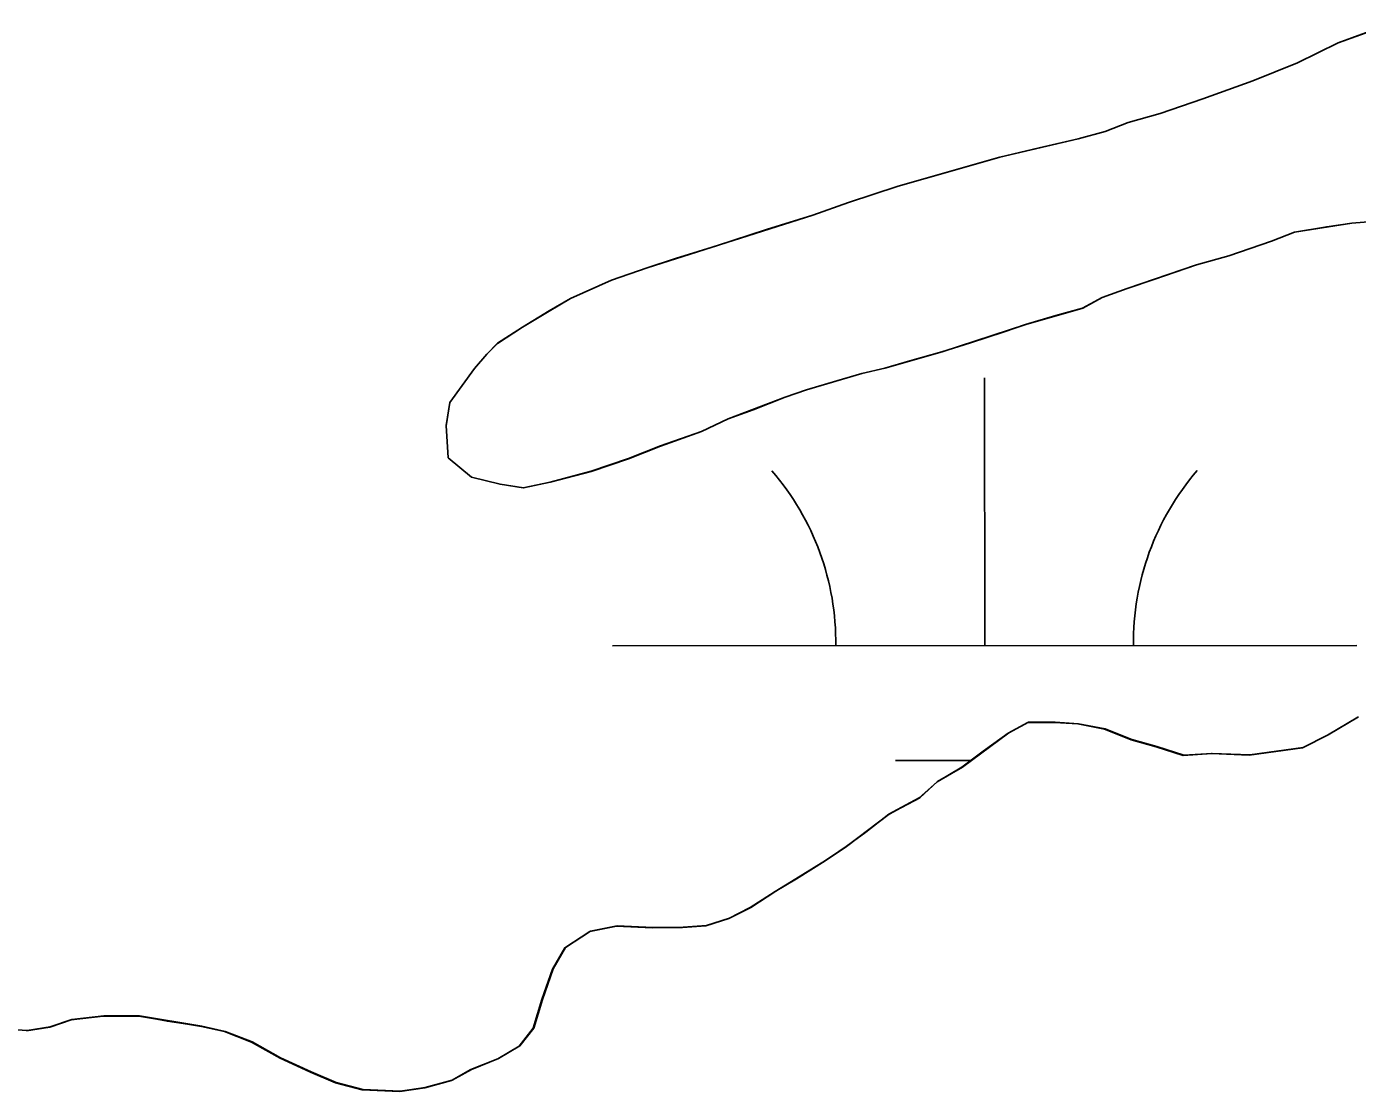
# Model space of a CAD drawing. Extents: x 3279314 to 3317160, y 734079 to 759431.
# Drawn here: x 3295592.9 to 3295771.6, y 743933 to 744076 of the extents above; entities that cross this region are included whole.
import ezdxf

# ---------------------------------------------------------------- set-up
doc = ezdxf.new("R2010")
doc.units = 0
for name, color, linetype in [('V-SITE-VEGE', 7, 'Continuous'), ('V-TOPO-SHOR', 7, 'Continuous'), ('V-WETL-SWMP', 7, 'Continuous')]:
    doc.layers.add(name, color=color, linetype=linetype)

msp = doc.modelspace()

# ---------------------------------------------------------------- linework, layer by layer
at = {"layer": 'V-SITE-VEGE'}
for p, q in [((3295724.76, 743981.14), (3295727.39, 743982.59)), ((3295727.39, 743982.59), (3295730.98, 743982.61)), ((3295730.98, 743982.61), (3295734.1, 743982.39)), ((3295734.1, 743982.39), (3295737.69, 743981.69)), ((3295767.65, 743980.88), (3295771.71, 743983.3)), ((3295718.55, 743976.56), (3295724.76, 743981.14)), ((3295737.69, 743981.69), (3295741.3, 743980.27)), ((3295741.3, 743980.27), (3295744.65, 743979.33)), ((3295764.31, 743979.19), (3295767.65, 743980.88)), ((3295744.65, 743979.33), (3295748.25, 743978.15)), ((3295757.12, 743978.19), (3295764.31, 743979.19)), ((3295748.25, 743978.15), (3295752.09, 743978.4)), ((3295752.09, 743978.4), (3295757.12, 743978.19)), ((3295715.2, 743974.62), (3295718.55, 743976.56)), ((3295712.82, 743972.45), (3295715.2, 743974.62)), ((3295708.76, 743970.27), (3295712.82, 743972.45)), ((3295703.03, 743965.93), (3295708.76, 743970.27)), ((3295700.16, 743964), (3295703.03, 743965.93)), ((3295693.48, 743959.89), (3295700.16, 743964)), ((3295690.13, 743957.72), (3295693.48, 743959.89)), ((3295687.26, 743956.27), (3295690.13, 743957.72)), ((3295668.58, 743954.5), (3295672.17, 743955.23)), ((3295672.17, 743955.23), (3295676.97, 743955.02)), ((3295681.04, 743955.04), (3295684.15, 743955.29)), ((3295684.15, 743955.29), (3295687.26, 743956.27)), ((3295665.24, 743952.32), (3295668.58, 743954.5)), ((3295676.97, 743955.02), (3295681.04, 743955.04)), ((3295663.57, 743949.44), (3295665.24, 743952.32)), ((3295662.16, 743945.35), (3295663.57, 743949.44)), ((3295660.98, 743941.51), (3295662.16, 743945.35)), ((3295598.91, 743942.64), (3295603.22, 743943.14)), ((3295603.22, 743943.14), (3295608.01, 743943.16)), ((3295608.01, 743943.16), (3295616.41, 743941.77)), ((3295589.57, 743941.39), (3295592.93, 743941.17)), ((3295592.93, 743941.17), (3295596.04, 743941.66)), ((3295596.04, 743941.66), (3295598.91, 743942.64)), ((3295616.41, 743941.77), (3295619.53, 743941.06)), ((3295619.53, 743941.06), (3295623.13, 743939.65)), ((3295659.08, 743939.11), (3295660.98, 743941.51)), ((3295623.13, 743939.65), (3295626.97, 743937.51)), ((3295656.21, 743937.41), (3295659.08, 743939.11)), ((3295626.97, 743937.51), (3295631.06, 743935.61)), ((3295652.62, 743935.96), (3295656.21, 743937.41)), ((3295631.06, 743935.61), (3295634.42, 743934.19)), ((3295649.99, 743934.51), (3295652.62, 743935.96)), ((3295634.42, 743934.19), (3295638.02, 743933.25)), ((3295646.4, 743933.53), (3295649.99, 743934.51)), ((3295638.02, 743933.25), (3295643.05, 743933.04)), ((3295643.05, 743933.04), (3295646.4, 743933.53))]:
    msp.add_line(p, q, dxfattribs=at)
at = {"layer": 'V-TOPO-SHOR'}
for points in [[(3295774.16, 744049.9), (3295770.81, 744049.64), (3295767.46, 744049.14), (3295763.15, 744048.4), (3295760.04, 744047.19), (3295754.29, 744045.24), (3295749.99, 744044.02), (3295747.12, 744043.05), (3295744.25, 744042.07), (3295740.66, 744040.86), (3295737.31, 744039.64), (3295734.68, 744038.19), (3295731.09, 744037.21), (3295727.02, 744036), (3295724.16, 744035.02), (3295719.61, 744033.56), (3295715.78, 744032.34), (3295711.48, 744031.12), (3295708.12, 744030.15), (3295705.01, 744029.41), (3295701.66, 744028.44), (3295697.6, 744027.22), (3295694.73, 744026.25), (3295690.42, 744024.55), (3295687.07, 744023.33), (3295683.49, 744021.63), (3295677.99, 744019.69), (3295673.68, 744017.99), (3295668.66, 744016.29), (3295663.15, 744014.82), (3295659.56, 744014.08), (3295656.45, 744014.55), (3295652.61, 744015.49), (3295649.48, 744018.11), (3295649.22, 744022.42), (3295649.68, 744025.54), (3295653.01, 744030.11), (3295654.68, 744032.03), (3295656.11, 744033.48), (3295659.45, 744035.65), (3295663.04, 744037.83), (3295665.9, 744039.52), (3295671.4, 744041.94), (3295676.19, 744043.64), (3295680.01, 744044.86), (3295685.52, 744046.57), (3295692.21, 744048.76), (3295698.44, 744050.71), (3295703.22, 744052.41), (3295709.92, 744054.6), (3295716.86, 744056.55), (3295723.56, 744058.5), (3295728.82, 744059.73), (3295734.09, 744060.95), (3295737.68, 744061.93), (3295740.78, 744063.14), (3295745.09, 744064.36), (3295750.83, 744066.31), (3295757.53, 744068.74), (3295763.51, 744071.17), (3295769, 744073.83), (3295774.98, 744076.02)], [(3295592.84, 743941.14), (3295595.95, 743941.63), (3295598.82, 743942.61), (3295603.14, 743943.11), (3295607.93, 743943.13), (3295611.77, 743942.43), (3295616.32, 743941.74), (3295619.44, 743941.03), (3295623.04, 743939.61), (3295626.89, 743937.48), (3295630.97, 743935.58), (3295634.33, 743934.16), (3295637.93, 743933.22), (3295642.96, 743933.01), (3295646.32, 743933.5), (3295649.91, 743934.48), (3295652.53, 743935.93), (3295656.12, 743937.39), (3295658.99, 743939.08), (3295660.89, 743941.49), (3295662.07, 743945.33), (3295663.49, 743949.41), (3295665.15, 743952.29), (3295668.49, 743954.46), (3295672.09, 743955.2), (3295676.88, 743954.99), (3295680.95, 743955.01), (3295684.07, 743955.26), (3295687.18, 743956.24), (3295690.04, 743957.69), (3295693.39, 743959.86), (3295696.25, 743961.55), (3295700.08, 743963.97), (3295702.94, 743965.9), (3295705.57, 743967.83), (3295708.67, 743970.25), (3295712.73, 743972.42), (3295715.12, 743974.59), (3295718.46, 743976.53), (3295721.33, 743978.7), (3295724.67, 743981.11), (3295727.3, 743982.56), (3295730.89, 743982.58), (3295734.01, 743982.36), (3295737.61, 743981.66), (3295741.21, 743980.24), (3295744.57, 743979.29), (3295748.17, 743978.11), (3295752, 743978.37), (3295757.04, 743978.16), (3295760.63, 743978.66), (3295764.22, 743979.16), (3295767.56, 743980.85), (3295771.62, 743983.27)]]:
    msp.add_lwpolyline(points, dxfattribs=at)
at = {"layer": 'V-WETL-SWMP'}
for p, q in [((3295769.01, 744073.82), (3295774.99, 744076.01)), ((3295769.01, 744073.82), (3295774.99, 744076.01)), ((3295763.51, 744071.16), (3295769.01, 744073.82)), ((3295763.51, 744071.16), (3295769.01, 744073.82)), ((3295757.54, 744068.73), (3295763.51, 744071.16)), ((3295757.54, 744068.73), (3295763.51, 744071.16)), ((3295750.84, 744066.3), (3295757.54, 744068.73)), ((3295750.84, 744066.3), (3295757.54, 744068.73)), ((3295745.1, 744064.36), (3295750.84, 744066.3)), ((3295745.1, 744064.36), (3295750.84, 744066.3)), ((3295740.79, 744063.14), (3295745.1, 744064.36)), ((3295740.79, 744063.14), (3295745.1, 744064.36)), ((3295737.68, 744061.92), (3295740.79, 744063.14)), ((3295737.68, 744061.92), (3295740.79, 744063.14)), ((3295723.56, 744058.5), (3295734.09, 744060.95)), ((3295723.56, 744058.5), (3295734.09, 744060.95)), ((3295734.09, 744060.95), (3295737.68, 744061.92)), ((3295734.09, 744060.95), (3295737.68, 744061.92)), ((3295709.92, 744054.59), (3295723.56, 744058.5)), ((3295709.92, 744054.59), (3295723.56, 744058.5)), ((3295703.22, 744052.4), (3295709.92, 744054.59)), ((3295703.22, 744052.4), (3295709.92, 744054.59)), ((3295698.44, 744050.7), (3295703.22, 744052.4)), ((3295698.44, 744050.7), (3295703.22, 744052.4)), ((3295676.19, 744043.64), (3295698.44, 744050.7)), ((3295676.19, 744043.64), (3295698.44, 744050.7)), ((3295763.15, 744048.39), (3295760.04, 744047.18)), ((3295763.15, 744048.39), (3295760.04, 744047.18)), ((3295770.81, 744049.63), (3295763.15, 744048.39)), ((3295770.81, 744049.63), (3295763.15, 744048.39)), ((3295774.17, 744049.89), (3295770.81, 744049.63)), ((3295774.17, 744049.89), (3295770.81, 744049.63)), ((3295760.04, 744047.18), (3295754.3, 744045.23)), ((3295760.04, 744047.18), (3295754.3, 744045.23)), ((3295754.3, 744045.23), (3295749.99, 744044.01)), ((3295754.3, 744045.23), (3295749.99, 744044.01)), ((3295671.41, 744041.94), (3295676.19, 744043.64)), ((3295671.41, 744041.94), (3295676.19, 744043.64)), ((3295749.99, 744044.01), (3295740.66, 744040.85)), ((3295749.99, 744044.01), (3295740.66, 744040.85)), ((3295665.91, 744039.51), (3295671.41, 744041.94)), ((3295665.91, 744039.51), (3295671.41, 744041.94)), ((3295663.04, 744037.82), (3295665.91, 744039.51)), ((3295663.04, 744037.82), (3295665.91, 744039.51)), ((3295737.32, 744039.64), (3295734.69, 744038.19)), ((3295737.32, 744039.64), (3295734.69, 744038.19)), ((3295740.66, 744040.85), (3295737.32, 744039.64)), ((3295740.66, 744040.85), (3295737.32, 744039.64)), ((3295659.46, 744035.64), (3295663.04, 744037.82)), ((3295659.46, 744035.64), (3295663.04, 744037.82)), ((3295734.69, 744038.19), (3295727.03, 744035.99)), ((3295734.69, 744038.19), (3295727.03, 744035.99)), ((3295656.11, 744033.47), (3295659.46, 744035.64)), ((3295656.11, 744033.47), (3295659.46, 744035.64)), ((3295727.03, 744035.99), (3295715.79, 744032.34)), ((3295727.03, 744035.99), (3295715.79, 744032.34)), ((3295654.68, 744032.02), (3295656.11, 744033.47)), ((3295654.68, 744032.02), (3295656.11, 744033.47)), ((3295715.79, 744032.34), (3295708.13, 744030.14)), ((3295715.79, 744032.34), (3295708.13, 744030.14)), ((3295653.02, 744030.1), (3295654.68, 744032.02)), ((3295653.02, 744030.1), (3295654.68, 744032.02)), ((3295649.69, 744025.53), (3295653.02, 744030.1)), ((3295649.69, 744025.53), (3295653.02, 744030.1)), ((3295705.02, 744029.41), (3295697.6, 744027.21)), ((3295705.02, 744029.41), (3295697.6, 744027.21)), ((3295708.13, 744030.14), (3295705.02, 744029.41)), ((3295708.13, 744030.14), (3295705.02, 744029.41)), ((3295721.52, 743992.86), (3295721.5, 744028.86)), ((3295697.6, 744027.21), (3295694.73, 744026.24)), ((3295697.6, 744027.21), (3295694.73, 744026.24)), ((3295649.22, 744022.41), (3295649.69, 744025.53)), ((3295649.22, 744022.41), (3295649.69, 744025.53)), ((3295694.73, 744026.24), (3295687.08, 744023.32)), ((3295694.73, 744026.24), (3295687.08, 744023.32)), ((3295687.08, 744023.32), (3295683.49, 744021.63)), ((3295687.08, 744023.32), (3295683.49, 744021.63)), ((3295649.48, 744018.1), (3295649.22, 744022.41)), ((3295649.48, 744018.1), (3295649.22, 744022.41)), ((3295683.49, 744021.63), (3295677.99, 744019.68)), ((3295683.49, 744021.63), (3295677.99, 744019.68)), ((3295677.99, 744019.68), (3295673.69, 744017.98)), ((3295677.99, 744019.68), (3295673.69, 744017.98)), ((3295652.61, 744015.48), (3295649.48, 744018.1)), ((3295652.61, 744015.48), (3295649.48, 744018.1)), ((3295673.69, 744017.98), (3295668.66, 744016.28)), ((3295673.69, 744017.98), (3295668.66, 744016.28)), ((3295668.66, 744016.28), (3295663.16, 744014.82)), ((3295668.66, 744016.28), (3295663.16, 744014.82)), ((3295656.45, 744014.54), (3295652.61, 744015.48)), ((3295656.45, 744014.54), (3295652.61, 744015.48)), ((3295659.57, 744014.08), (3295656.45, 744014.54)), ((3295659.57, 744014.08), (3295656.45, 744014.54)), ((3295663.16, 744014.82), (3295659.57, 744014.08)), ((3295663.16, 744014.82), (3295659.57, 744014.08)), ((3295671.52, 743992.84), (3295771.52, 743992.89)), ((3295724.68, 743981.1), (3295727.3, 743982.56)), ((3295724.68, 743981.1), (3295727.3, 743982.56)), ((3295727.3, 743982.56), (3295730.9, 743982.57)), ((3295727.3, 743982.56), (3295730.9, 743982.57)), ((3295730.9, 743982.57), (3295734.01, 743982.35)), ((3295730.9, 743982.57), (3295734.01, 743982.35)), ((3295734.01, 743982.35), (3295737.61, 743981.65)), ((3295734.01, 743982.35), (3295737.61, 743981.65)), ((3295767.57, 743980.84), (3295771.63, 743983.26)), ((3295767.57, 743980.84), (3295771.63, 743983.26)), ((3295718.47, 743976.52), (3295724.68, 743981.1)), ((3295718.47, 743976.52), (3295724.68, 743981.1)), ((3295737.61, 743981.65), (3295741.21, 743980.23)), ((3295737.61, 743981.65), (3295741.21, 743980.23)), ((3295741.21, 743980.23), (3295744.57, 743979.29)), ((3295741.21, 743980.23), (3295744.57, 743979.29)), ((3295764.22, 743979.15), (3295767.57, 743980.84)), ((3295764.22, 743979.15), (3295767.57, 743980.84)), ((3295744.57, 743979.29), (3295748.17, 743978.11)), ((3295744.57, 743979.29), (3295748.17, 743978.11)), ((3295757.04, 743978.15), (3295764.22, 743979.15)), ((3295757.04, 743978.15), (3295764.22, 743979.15)), ((3295709.53, 743977.43), (3295719.7, 743977.43)), ((3295748.17, 743978.11), (3295752.01, 743978.37)), ((3295748.17, 743978.11), (3295752.01, 743978.37)), ((3295752.01, 743978.37), (3295757.04, 743978.15)), ((3295752.01, 743978.37), (3295757.04, 743978.15)), ((3295715.12, 743974.58), (3295718.47, 743976.52)), ((3295715.12, 743974.58), (3295718.47, 743976.52)), ((3295712.74, 743972.42), (3295715.12, 743974.58)), ((3295712.74, 743972.42), (3295715.12, 743974.58)), ((3295708.68, 743970.24), (3295712.74, 743972.42)), ((3295708.68, 743970.24), (3295712.74, 743972.42)), ((3295702.95, 743965.9), (3295708.68, 743970.24)), ((3295702.95, 743965.9), (3295708.68, 743970.24)), ((3295700.08, 743963.96), (3295702.95, 743965.9)), ((3295700.08, 743963.96), (3295702.95, 743965.9)), ((3295693.39, 743959.86), (3295700.08, 743963.96)), ((3295693.39, 743959.86), (3295700.08, 743963.96)), ((3295690.05, 743957.68), (3295693.39, 743959.86)), ((3295690.05, 743957.68), (3295693.39, 743959.86)), ((3295687.18, 743956.23), (3295690.05, 743957.68)), ((3295687.18, 743956.23), (3295690.05, 743957.68)), ((3295668.5, 743954.46), (3295672.09, 743955.19)), ((3295668.5, 743954.46), (3295672.09, 743955.19)), ((3295672.09, 743955.19), (3295676.88, 743954.98)), ((3295672.09, 743955.19), (3295676.88, 743954.98)), ((3295680.96, 743955), (3295684.07, 743955.26)), ((3295680.96, 743955), (3295684.07, 743955.26)), ((3295684.07, 743955.26), (3295687.18, 743956.23)), ((3295684.07, 743955.26), (3295687.18, 743956.23)), ((3295665.16, 743952.28), (3295668.5, 743954.46)), ((3295665.16, 743952.28), (3295668.5, 743954.46)), ((3295676.88, 743954.98), (3295680.96, 743955)), ((3295676.88, 743954.98), (3295680.96, 743955)), ((3295663.49, 743949.4), (3295665.16, 743952.28)), ((3295663.49, 743949.4), (3295665.16, 743952.28)), ((3295662.08, 743945.32), (3295663.49, 743949.4)), ((3295662.08, 743945.32), (3295663.49, 743949.4)), ((3295660.9, 743941.48), (3295662.08, 743945.32)), ((3295660.9, 743941.48), (3295662.08, 743945.32)), ((3295598.83, 743942.6), (3295603.14, 743943.1)), ((3295598.83, 743942.6), (3295603.14, 743943.1)), ((3295603.14, 743943.1), (3295607.93, 743943.12)), ((3295603.14, 743943.1), (3295607.93, 743943.12)), ((3295607.93, 743943.12), (3295616.33, 743941.73)), ((3295607.93, 743943.12), (3295616.33, 743941.73)), ((3295592.85, 743941.13), (3295595.96, 743941.63)), ((3295592.85, 743941.13), (3295595.96, 743941.63)), ((3295595.96, 743941.63), (3295598.83, 743942.6)), ((3295595.96, 743941.63), (3295598.83, 743942.6)), ((3295616.33, 743941.73), (3295619.45, 743941.03)), ((3295616.33, 743941.73), (3295619.45, 743941.03)), ((3295619.45, 743941.03), (3295623.05, 743939.61)), ((3295619.45, 743941.03), (3295623.05, 743939.61)), ((3295658.99, 743939.07), (3295660.9, 743941.48)), ((3295658.99, 743939.07), (3295660.9, 743941.48)), ((3295623.05, 743939.61), (3295626.89, 743937.47)), ((3295623.05, 743939.61), (3295626.89, 743937.47)), ((3295626.89, 743937.47), (3295630.98, 743935.57)), ((3295626.89, 743937.47), (3295630.98, 743935.57)), ((3295652.54, 743935.92), (3295656.13, 743937.38)), ((3295652.54, 743935.92), (3295656.13, 743937.38)), ((3295656.13, 743937.38), (3295658.99, 743939.07)), ((3295656.13, 743937.38), (3295658.99, 743939.07)), ((3295630.98, 743935.57), (3295634.34, 743934.15)), ((3295630.98, 743935.57), (3295634.34, 743934.15)), ((3295649.91, 743934.47), (3295652.54, 743935.92)), ((3295649.91, 743934.47), (3295652.54, 743935.92)), ((3295634.34, 743934.15), (3295637.94, 743933.21)), ((3295634.34, 743934.15), (3295637.94, 743933.21)), ((3295646.32, 743933.5), (3295649.91, 743934.47)), ((3295646.32, 743933.5), (3295649.91, 743934.47)), ((3295637.94, 743933.21), (3295642.97, 743933)), ((3295637.94, 743933.21), (3295642.97, 743933)), ((3295642.97, 743933), (3295646.32, 743933.5)), ((3295642.97, 743933), (3295646.32, 743933.5))]:
    msp.add_line(p, q, dxfattribs=at)
for centre, start, end in [((3295666.27, 743993.31), 359.2573, 40.801), ((3295776.76, 743993.37), 139.2573, 180.801)]:
    msp.add_arc(centre, 35.25, start, end, dxfattribs=at)

doc.saveas('drawing.dxf')
